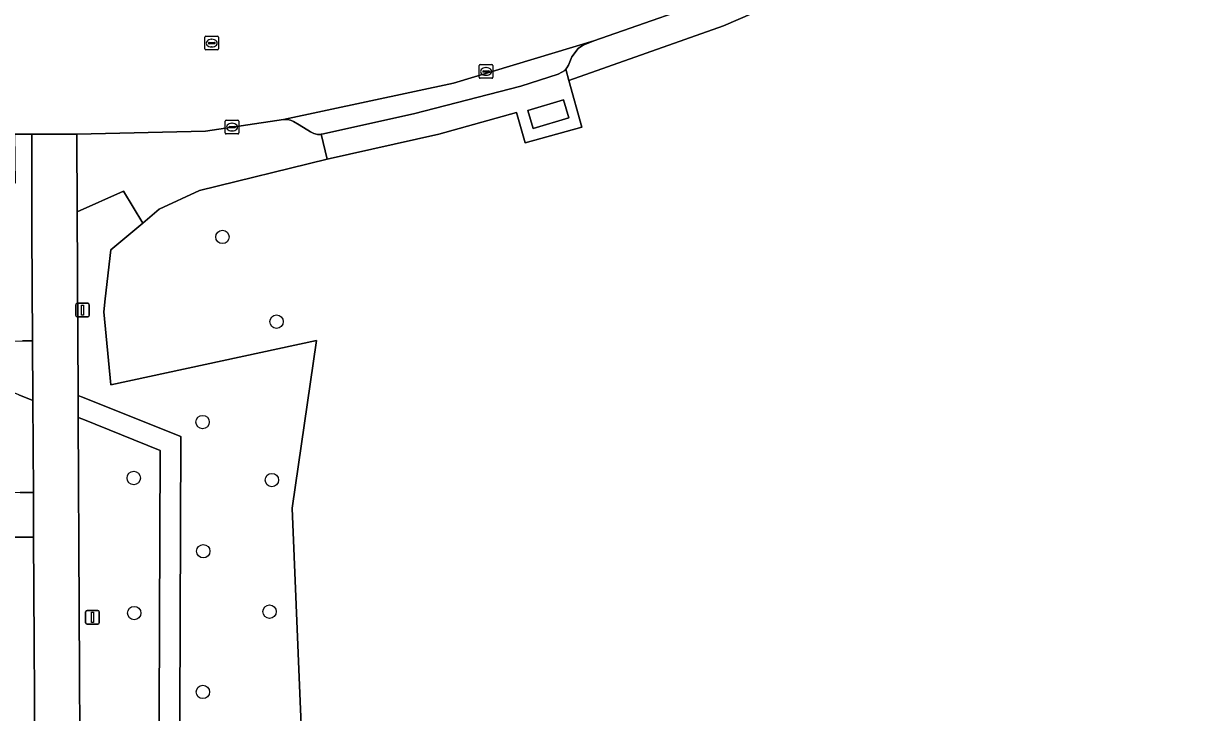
# Model space of a CAD drawing. Extents: x 161477 to 163040, y 383680 to 384871.
# Drawn here: x 162512.5 to 162598.9, y 384394.5 to 384444.8 of the extents above; entities that cross this region are included whole.
import ezdxf

# ---------------------------------------------------------------- set-up
doc = ezdxf.new("R2010")
doc.units = 0
for name, color, linetype in [('IMGEO_Berm_groen', 7, 'Continuous'), ('IMGEO_Boom', 7, 'Continuous'), ('IMGEO_Gemengd_bos', 7, 'Continuous'), ('IMGEO_Groenvoorziening', 7, 'Continuous'), ('IMGEO_Kolk', 7, 'Continuous'), ('IMGEO_Lichtmast', 7, 'Continuous'), ('IMGEO_OVBaan_open', 7, 'Continuous'), ('IMGEO_Rijbaan_lokaal_open', 7, 'Continuous'), ('IMGEO_Rioolput', 7, 'Continuous'), ('IMGEO_Voetpad_gesloten', 7, 'Continuous'), ('IMGEO_Voetpad_open', 7, 'Continuous')]:
    doc.layers.add(name, color=color, linetype=linetype)

msp = doc.modelspace()

# ---------------------------------------------------------------- linework, layer by layer
at = {"layer": 'IMGEO_Berm_groen'}
msp.add_lwpolyline([(162573.311, 384448.845), (162576.359, 384450.17), (162590.567, 384456.619), (162598.384, 384460.09), (162598.806, 384460.276), (162597.983, 384462.18), (162581.79, 384454.683), (162564.254, 384447.097), (162554.188, 384443.572), (162553.526, 384443.309), (162553.435, 384443.272), (162553.035, 384443.011), (162552.573, 384442.396), (162552.333, 384441.795), (162552.218, 384441.583), (162552.129, 384441.485), (162552.354, 384440.678), (162563.678, 384444.655)], close=True, dxfattribs=at)
msp.add_lwpolyline([(162522.374, 384387.502), (162522.42, 384401.125), (162522.467, 384413.612), (162516.809, 384415.907), (162516.476, 384416.043), (162516.611, 384388.061), (162516.841, 384355.476), (162518.253, 384355.481), (162518.25, 384354.372)], dxfattribs=at)
at = {"layer": 'IMGEO_Boom'}
for centre in [(162527.02, 384429.23), (162530.98, 384423.04), (162525.57, 384415.7), (162520.53, 384411.61), (162530.64, 384411.46), (162525.62, 384406.26), (162520.57, 384401.74), (162530.47, 384401.84), (162525.59, 384395.97)]:
    msp.add_circle(centre, 0.489, dxfattribs=at)
at = {"layer": 'IMGEO_Gemengd_bos'}
msp.add_lwpolyline([(162573.311, 384448.845), (162563.678, 384444.655), (162552.354, 384440.678), (162553.308, 384437.258), (162549.157, 384436.108), (162548.539, 384438.335), (162542.838, 384436.755), (162534.67, 384434.917), (162525.35, 384432.615), (162522.402, 384431.25), (162521.203, 384430.25), (162518.854, 384428.289), (162518.447, 384424.697), (162518.342, 384423.757), (162518.856, 384418.421), (162533.902, 384421.654), (162532.111, 384409.394), (162532.71, 384395.277), (162532.951, 384389.619)], dxfattribs=at)
at = {"layer": 'IMGEO_Groenvoorziening'}
for points in [[(162534.67, 384434.917), (162534.229, 384436.735), (162534.168, 384436.728), (162533.979, 384436.728), (162533.794, 384436.763), (162533.702, 384436.795), (162533.614, 384436.835), (162533.458, 384436.916), (162532.627, 384437.418), (162532.214, 384437.674), (162532.01, 384437.771), (162531.79, 384437.82), (162531.485, 384437.809), (162525.792, 384436.976), (162516.379, 384436.743), (162516.403, 384431.07), (162519.783, 384432.579), (162521.203, 384430.25), (162522.402, 384431.25), (162525.35, 384432.615)], [(162513.085, 384429.652), (162513.085, 384436.739), (162511.818, 384436.733), (162511.855, 384433.157), (162497.293, 384433.085), (162497.354, 384436.044), (162497.367, 384436.664), (162494.899, 384436.652), (162494.9, 384436.347), (162494.928, 384429.395), (162502.499, 384429.401), (162502.552, 384421.496), (162512.388, 384421.627), (162513.13, 384421.637)], [(162513.155, 384417.277), (162512.129, 384417.688), (162507.513, 384419.536), (162502.313, 384419.451), (162502.35, 384410.595), (162512.232, 384410.546), (162513.193, 384410.542)], [(162513.321, 384387.941), (162513.211, 384407.29), (162512.556, 384407.291), (162502.479, 384407.295), (162502.417, 384372.872), (162502.689, 384372.868), (162502.698, 384360.047), (162512.344, 384360.058), (162513.492, 384360.059)]]:
    msp.add_lwpolyline(points, close=True, dxfattribs=at)
msp.add_lwpolyline([(162547.007, 384377.93), (162535.191, 384387.789), (162532.951, 384389.619), (162532.71, 384395.277), (162532.111, 384409.394), (162533.902, 384421.654), (162518.856, 384418.421), (162518.342, 384423.757), (162518.447, 384424.697), (162518.854, 384428.289), (162521.203, 384430.25), (162519.783, 384432.579), (162516.403, 384431.07), (162516.468, 384417.646), (162516.723, 384417.544), (162523.973, 384414.656), (162523.933, 384401.254), (162523.882, 384387.379), (162523.858, 384375.237), (162523.834, 384361.868), (162523.804, 384348.514), (162523.8, 384347.038)], dxfattribs=at)
at = {"layer": 'IMGEO_Kolk'}
for p, q in [((162545.801, 384440.902), (162545.801, 384441.754)), ((162545.876, 384441.828), (162546.728, 384441.828)), ((162546.06, 384441.322), (162546.06, 384441.334)), ((162546.498, 384441.285), (162546.1, 384441.285)), ((162546.103, 384441.371), (162546.501, 384441.371)), ((162546.289, 384441.608), (162546.314, 384441.608)), ((162546.544, 384441.334), (162546.544, 384441.322)), ((162546.802, 384441.754), (162546.802, 384440.902)), ((162546.728, 384440.828), (162545.876, 384440.828)), ((162546.312, 384441.048), (162546.287, 384441.048)), ((162527.223, 384436.833), (162527.223, 384437.685)), ((162527.298, 384437.759), (162528.15, 384437.759)), ((162528.224, 384437.685), (162528.224, 384436.833)), ((162527.482, 384437.253), (162527.482, 384437.265)), ((162527.92, 384437.216), (162527.522, 384437.216)), ((162527.525, 384437.302), (162527.923, 384437.302)), ((162527.734, 384436.979), (162527.709, 384436.979)), ((162527.711, 384437.539), (162527.736, 384437.539)), ((162527.966, 384437.265), (162527.966, 384437.253)), ((162528.15, 384436.759), (162527.298, 384436.759))]:
    msp.add_line(p, q, dxfattribs=at)
for points in [[(162545.801, 384440.902), (162545.801, 384441.754)], [(162545.876, 384441.828), (162546.728, 384441.828)], [(162546.802, 384441.754), (162546.802, 384440.902)], [(162546.728, 384440.828), (162545.876, 384440.828)], [(162527.223, 384436.833), (162527.223, 384437.685)], [(162527.298, 384437.759), (162528.15, 384437.759)], [(162528.224, 384437.685), (162528.224, 384436.833)], [(162528.15, 384436.759), (162527.298, 384436.759)]]:
    msp.add_lwpolyline(points, dxfattribs=at)
for centre, radius, start, end in [((162545.878, 384441.752), 0.0765, 91.55205, 178.44795), ((162545.878, 384441.752), 0.0765, 91.55205, 178.44795), ((162546.1, 384441.331), 0.0403, 85.87752, 175.75265), ((162546.097, 384441.321), 0.0366, 178.93798, 274.71019), ((162546.501, 384441.328), 0.043, 264.86636, 352.45326), ((162546.505, 384441.333), 0.0386, 1.73085, 96.63898), ((162546.726, 384441.752), 0.0765, 1.55205, 88.44795), ((162546.726, 384441.752), 0.0765, 1.55205, 88.44795), ((162545.878, 384440.904), 0.0765, 181.55205, 268.44795), ((162545.878, 384440.904), 0.0765, 181.55205, 268.44795), ((162546.726, 384440.904), 0.0765, 271.55205, 358.44795), ((162546.726, 384440.904), 0.0765, 271.55205, 358.44795), ((162527.3, 384437.683), 0.0765, 91.55205, 178.44795), ((162527.3, 384437.683), 0.0765, 91.55205, 178.44795), ((162528.148, 384437.683), 0.0765, 1.55205, 88.44795), ((162528.148, 384437.683), 0.0765, 1.55205, 88.44795), ((162527.3, 384436.835), 0.0765, 181.55205, 268.44795), ((162527.3, 384436.835), 0.0765, 181.55205, 268.44795), ((162527.522, 384437.262), 0.0403, 85.87752, 175.75265), ((162527.519, 384437.252), 0.0366, 178.93798, 274.71019), ((162527.923, 384437.259), 0.043, 264.86636, 352.45326), ((162527.927, 384437.264), 0.0386, 1.73085, 96.63898), ((162528.148, 384436.835), 0.0765, 271.55205, 358.44795), ((162528.148, 384436.835), 0.0765, 271.55205, 358.44795)]:
    msp.add_arc(centre, radius, start, end, dxfattribs=at)
for centre, major_axis, ratio, start_param, end_param in [((162546.288, 384441.328), (-0.387, 0.002), 0.722429, 4.712389, 7.853982), ((162546.313, 384441.328), (-0.39, 0.002), 0.717154, 1.570796, 4.712389), ((162527.71, 384437.259), (-0.387, 0.002), 0.722429, 4.712389, 7.853982), ((162527.735, 384437.259), (-0.39, 0.002), 0.717154, 1.570796, 4.712389)]:
    msp.add_ellipse(centre, major_axis=major_axis, ratio=ratio, start_param=start_param, end_param=end_param, dxfattribs=at)
at = {"layer": 'IMGEO_Lichtmast'}
for p, q in [((162516.289, 384423.481), (162516.289, 384424.281)), ((162516.289, 384424.281), (162516.289, 384423.481)), ((162516.389, 384424.381), (162517.179, 384424.381)), ((162517.179, 384424.381), (162516.389, 384424.381)), ((162517.279, 384424.281), (162517.279, 384423.481)), ((162517.279, 384423.481), (162517.279, 384424.281)), ((162517.179, 384423.381), (162516.389, 384423.381)), ((162516.389, 384423.381), (162517.179, 384423.381)), ((162517.015, 384401.03), (162517.015, 384401.83)), ((162517.015, 384401.83), (162517.015, 384401.03)), ((162517.115, 384401.93), (162517.905, 384401.93)), ((162517.905, 384401.93), (162517.115, 384401.93)), ((162518.005, 384401.83), (162518.005, 384401.03)), ((162518.005, 384401.03), (162518.005, 384401.83)), ((162517.905, 384400.93), (162517.115, 384400.93)), ((162517.115, 384400.93), (162517.905, 384400.93))]:
    msp.add_line(p, q, dxfattribs=at)
for points in [[(162516.709, 384424.256), (162516.859, 384424.256), (162516.859, 384423.506), (162516.709, 384423.506), (162516.709, 384424.256)], [(162517.435, 384401.805), (162517.585, 384401.805), (162517.585, 384401.055), (162517.435, 384401.055), (162517.435, 384401.805)]]:
    msp.add_lwpolyline(points, dxfattribs=at)
for centre, start, end in [((162516.389, 384424.281), 90, 180), ((162516.389, 384424.281), 90, 180), ((162517.179, 384424.281), 0, 90), ((162517.179, 384424.281), 360, 90), ((162516.389, 384423.481), 180, 270), ((162516.389, 384423.481), 180, 270), ((162517.179, 384423.481), 270, 0), ((162517.179, 384423.481), 270, 0), ((162517.115, 384401.83), 90, 180), ((162517.115, 384401.83), 90, 180), ((162517.905, 384401.83), 0, 90), ((162517.905, 384401.83), 360, 90), ((162517.115, 384401.03), 180, 270), ((162517.115, 384401.03), 180, 270), ((162517.905, 384401.03), 270, 0), ((162517.905, 384401.03), 270, 0)]:
    msp.add_arc(centre, 0.1, start, end, dxfattribs=at)
at = {"layer": 'IMGEO_OVBaan_open'}
msp.add_lwpolyline([(162548.842, 384440.243), (162551.566, 384441.126), (162551.854, 384441.271), (162552.055, 384441.405), (162552.129, 384441.485), (162552.218, 384441.583), (162552.333, 384441.795), (162552.573, 384442.396), (162553.035, 384443.011), (162553.435, 384443.272), (162553.526, 384443.309), (162554.188, 384443.572), (162543.914, 384440.47), (162531.485, 384437.809), (162531.79, 384437.82), (162532.01, 384437.771), (162532.214, 384437.674), (162532.627, 384437.418), (162533.458, 384436.916), (162533.614, 384436.835), (162533.702, 384436.795), (162533.794, 384436.763), (162533.979, 384436.728), (162534.168, 384436.728), (162534.229, 384436.735), (162534.289, 384436.746), (162540.997, 384438.222)], close=True, dxfattribs=at)
at = {"layer": 'IMGEO_Rijbaan_lokaal_open'}
msp.add_lwpolyline([(162511.818, 384436.733), (162513.085, 384436.739), (162516.379, 384436.743), (162525.792, 384436.976), (162531.485, 384437.809), (162543.914, 384440.47), (162554.188, 384443.572), (162564.254, 384447.097), (162581.79, 384454.683), (162597.983, 384462.18), (162600.813, 384463.489), (162617.354, 384471.147)], dxfattribs=at)
at = {"layer": 'IMGEO_Rioolput'}
for p, q in [((162525.739, 384442.974), (162525.739, 384443.826)), ((162525.814, 384443.9), (162526.666, 384443.9)), ((162526.74, 384443.826), (162526.74, 384442.974)), ((162526.666, 384442.9), (162525.814, 384442.9)), ((162525.998, 384443.394), (162525.998, 384443.406)), ((162526.436, 384443.357), (162526.038, 384443.357)), ((162526.041, 384443.443), (162526.439, 384443.443)), ((162526.25, 384443.12), (162526.225, 384443.12)), ((162526.227, 384443.68), (162526.252, 384443.68)), ((162526.482, 384443.406), (162526.482, 384443.394))]:
    msp.add_line(p, q, dxfattribs=at)
for points in [[(162525.739, 384442.974), (162525.739, 384443.826)], [(162525.814, 384443.9), (162526.666, 384443.9)], [(162526.74, 384443.826), (162526.74, 384442.974)], [(162526.666, 384442.9), (162525.814, 384442.9)]]:
    msp.add_lwpolyline(points, dxfattribs=at)
for centre, radius, start, end in [((162525.816, 384443.824), 0.0765, 91.55205, 178.44795), ((162525.816, 384443.824), 0.0765, 91.55205, 178.44795), ((162526.664, 384443.824), 0.0765, 1.55205, 88.44795), ((162526.664, 384443.824), 0.0765, 1.55205, 88.44795), ((162525.816, 384442.976), 0.0765, 181.55205, 268.44795), ((162525.816, 384442.976), 0.0765, 181.55205, 268.44795), ((162526.038, 384443.403), 0.0403, 85.87752, 175.75265), ((162526.035, 384443.393), 0.0366, 178.93798, 274.71019), ((162526.439, 384443.4), 0.043, 264.86636, 352.45326), ((162526.443, 384443.405), 0.0386, 1.73085, 96.63898), ((162526.664, 384442.976), 0.0765, 271.55205, 358.44795), ((162526.664, 384442.976), 0.0765, 271.55205, 358.44795)]:
    msp.add_arc(centre, radius, start, end, dxfattribs=at)
for centre, major_axis, ratio, start_param, end_param in [((162526.226, 384443.4), (-0.387, 0.002), 0.722429, 4.712389, 7.853982), ((162526.251, 384443.4), (-0.39, 0.002), 0.717154, 1.570796, 4.712389)]:
    msp.add_ellipse(centre, major_axis=major_axis, ratio=ratio, start_param=start_param, end_param=end_param, dxfattribs=at)
at = {"layer": 'IMGEO_Voetpad_gesloten'}
msp.add_lwpolyline([(162551.957, 384439.259), (162549.354, 384438.482), (162549.754, 384437.155), (162552.353, 384437.931)], close=True, dxfattribs=at)
at = {"layer": 'IMGEO_Voetpad_open'}
for points in [[(162548.539, 384438.335), (162549.157, 384436.108), (162553.308, 384437.258), (162552.354, 384440.678), (162552.129, 384441.485), (162552.055, 384441.405), (162551.854, 384441.271), (162551.566, 384441.126), (162548.842, 384440.243), (162540.997, 384438.222), (162534.289, 384436.746), (162534.229, 384436.735), (162534.67, 384434.917), (162542.838, 384436.755)], [(162551.957, 384439.259), (162552.353, 384437.931), (162549.754, 384437.155), (162549.354, 384438.482)], [(162516.476, 384416.043), (162516.468, 384417.646), (162516.403, 384431.07), (162516.379, 384436.743), (162513.085, 384436.739), (162513.085, 384429.652), (162513.13, 384421.637), (162513.155, 384417.277), (162513.193, 384410.542), (162513.211, 384407.29), (162513.321, 384387.941), (162513.492, 384360.059), (162513.52, 384355.517), (162516.841, 384355.476), (162516.611, 384388.061)]]:
    msp.add_lwpolyline(points, close=True, dxfattribs=at)
for points in [[(162512.129, 384417.688), (162513.155, 384417.277), (162513.13, 384421.637), (162512.388, 384421.627)], [(162523.858, 384375.237), (162523.882, 384387.379), (162523.933, 384401.254), (162523.973, 384414.656), (162516.723, 384417.544), (162516.468, 384417.646), (162516.476, 384416.043), (162516.809, 384415.907), (162522.467, 384413.612), (162522.42, 384401.125), (162522.374, 384387.502), (162522.333, 384375.107), (162522.314, 384361.997), (162522.271, 384348.408), (162522.269, 384347.593)], [(162502.479, 384407.295), (162512.556, 384407.291), (162513.211, 384407.29), (162513.193, 384410.542), (162512.232, 384410.546)]]:
    msp.add_lwpolyline(points, dxfattribs=at)

doc.saveas('drawing.dxf')
